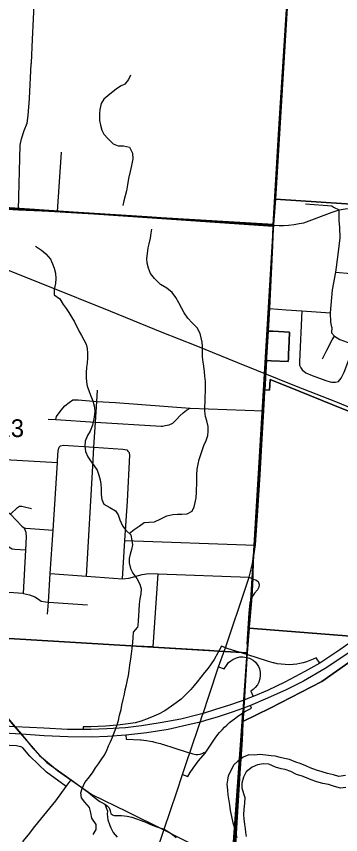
# Model space of a CAD drawing. Extents: x 114604 to 551442, y 316898 to 567001.
# Drawn here: x 222509 to 226554, y 352635 to 362835 of the extents above; entities that cross this region are included whole.
import ezdxf

# ---------------------------------------------------------------- set-up
doc = ezdxf.new("R2010")
doc.units = 0
for name, color, linetype in [('DV_X_County_Line', 7, 'Continuous'), ('GE_P_Alignment_1000_Bearings', 7, 'Continuous'), ('GE_P_Alignment_100_Cardinal_Points', 7, 'Continuous'), ('GE_P_Alignment_100_Stations', 7, 'Continuous'), ('GE_P_Alignment_500_Bearings', 7, 'Continuous'), ('GE_P_Alignment_500_Cardinal_Points', 7, 'Continuous'), ('GE_P_Alignment_500_Distances', 7, 'Continuous'), ('GE_P_Alignment_500_Stations', 7, 'Continuous'), ('PM_P_Cells', 7, 'Continuous'), ('PV_X_Curb', 7, 'Continuous'), ('SN_P_Signs', 7, 'Continuous')]:
    doc.layers.add(name, color=color, linetype=linetype)

msp = doc.modelspace()

# ---------------------------------------------------------------- linework, layer by layer
at = {"layer": 'DV_X_County_Line'}
for points in [[(226614, 353370), (226530, 353359), (226466, 353379), (226390, 353398), (226322, 353418), (226252, 353440), (226175, 353469), (226119, 353493), (226049, 353520), (225997, 353540), (225917, 353570), (225853, 353583), (225801, 353597), (225743, 353611), (225689, 353618), (225619, 353626), (225547, 353634), (225479, 353627), (225409, 353631), (225338, 353602), (225274, 353556), (225216, 353499), (225191, 353445), (225153, 353367), (225141, 353315), (225136, 353265), (225142, 353189), (225147, 353133), (225167, 353005), (225178, 352935), (225194, 352861), (225211, 352783), (225225, 352731), (225239, 352671), (225258, 352599)], [(226620, 353222), (226553, 353215), (226479, 353233), (226404, 353260), (226330, 353274), (226256, 353293), (226186, 353317), (226130, 353345), (226076, 353364), (226002, 353386), (225932, 353424), (225864, 353447), (225812, 353457), (225740, 353477), (225660, 353512), (225588, 353516), (225518, 353507), (225452, 353477), (225377, 353416), (225341, 353350), (225320, 353278), (225320, 353218), (225342, 353148), (225357, 353096), (225353, 353026), (225347, 352954), (225344, 352883), (225346, 352831), (225355, 352763), (225363, 352713), (225369, 352663), (225377, 352613)]]:
    msp.add_lwpolyline(points, dxfattribs=at)
at = {"layer": 'GE_P_Alignment_1000_Bearings'}
for points in [[(222154, 359772), (222855, 359492), (223682, 359159), (224325, 358900), (224747, 358730), (225266, 358522), (226001, 358227), (226488, 358032), (227007, 357824), (227699, 357545)], [(220083, 355614), (220442, 355306), (220619, 355201), (220787, 355164), (221154, 355126), (221307, 355112), (221481, 355069), (221639, 354999), (222004, 354554), (222478, 353990), (222796, 353621), (223021, 353436), (223451, 353137), (223888, 352925), (224349, 352693), (224986, 352370)]]:
    msp.add_lwpolyline(points, dxfattribs=at)
at = {"layer": 'GE_P_Alignment_100_Cardinal_Points'}
for p, q in [((223021, 360403), (223073, 361140)), ((224679, 357952), (225593, 357918)), ((222906, 357814), (223000, 357809)), ((223863, 356302), (225487, 356244)), ((224214, 354977), (224278, 355886))]:
    msp.add_line(p, q, dxfattribs=at)
for points in [[(222696, 362255), (222712, 362546), (222736, 363066)], [(222535, 360424), (222556, 361230), (222573, 361307), (222608, 361413), (222643, 361504), (222658, 361597), (222672, 361811), (222695, 362244), (222696, 362255)], [(226115, 360496), (226443, 360475), (226465, 360457), (226535, 360425)], [(226446, 358961), (226432, 359021), (226429, 359141), (226452, 359428), (226495, 359647), (226524, 359868), (226548, 360073), (226544, 360203), (226535, 360291), (226535, 360425)], [(226495, 359647), (226683, 359629), (226783, 359612), (226831, 359613), (226982, 359614), (227316, 359641), (227381, 359646), (227447, 359652), (227677, 359672), (227898, 359686), (227938, 359688), (228056, 359670), (228131, 359634), (228232, 359561), (228301, 359488), (228370, 359416), (228441, 359361), (228511, 359319), (228588, 359286), (228631, 359282), (228706, 359279)], [(225668, 359193), (225874, 359177), (226070, 359165), (226429, 359141)], [(226070, 359165), (226043, 358531), (226043, 358487), (226056, 358453), (226074, 358429), (226118, 358390), (226199, 358358), (226368, 358294), (226423, 358278), (226443, 358275)], [(226446, 358961), (226440, 358892), (226479, 358847), (226545, 358805), (226727, 358742), (226874, 358696), (227001, 358656), (227315, 358532), (227591, 358429), (227676, 358426), (227741, 358429)], [(226329, 358564), (226382, 358675), (226447, 358804), (226479, 358847)], [(226443, 358275), (226491, 358273), (226529, 358285), (226562, 358324), (226600, 358399), (226680, 358618), (226699, 358676), (226727, 358742)], [(223383, 355856), (223463, 357230), (223477, 357464), (223496, 357775), (223512, 358035), (223521, 358177)], [(223000, 357809), (223011, 357849), (223069, 357928), (223114, 357982), (223166, 358023), (223212, 358053), (223278, 358056), (223512, 358035), (223747, 358023), (224679, 357952)], [(223000, 357809), (223496, 357775), (224315, 357728), (224333, 357728), (224367, 357733), (224417, 357745), (224461, 357766), (224508, 357810), (224548, 357857), (224590, 357893), (224631, 357926), (224679, 357952)], [(220492, 357425), (221855, 357339), (222660, 357294), (223022, 357273)], [(222899, 355382), (222909, 355533), (222932, 355891), (222967, 356429), (223022, 357273), (223028, 357378), (223034, 357438), (223041, 357466), (223059, 357480)], [(223059, 357480), (223097, 357489), (223477, 357464), (223835, 357440), (223885, 357433), (223899, 357415), (223903, 357411)], [(223832, 355825), (223863, 356302), (223894, 356793), (223926, 357365), (223922, 357393), (223903, 357411)], [(220463, 356804), (221382, 356735), (221461, 356738), (221558, 356763), (221642, 356778), (221861, 356760), (222296, 356727), (222344, 356705), (222435, 356628), (222579, 356481), (222606, 356459), (222629, 356455), (222967, 356429)], [(222435, 356628), (222525, 356713), (222550, 356731), (222576, 356730), (222595, 356724), (222697, 356699)], [(221972, 356489), (222166, 356475), (222203, 356447), (222253, 356397), (222337, 356290), (222372, 356251), (222375, 356248), (222416, 356223), (222456, 356197), (222490, 356193), (222626, 356187)], [(222596, 355642), (222626, 356187), (222635, 356347), (222630, 356401), (222622, 356421), (222606, 356459)], [(221344, 355929), (221381, 355905), (221462, 355840), (221531, 355790), (221601, 355749), (221670, 355716), (221834, 355693), (222157, 355673), (222289, 355664), (222590, 355643), (222596, 355642), (222674, 355626), (222741, 355598), (222785, 355569), (222819, 355545), (222872, 355536), (222909, 355533), (223397, 355499)], [(222932, 355891), (223383, 355856), (223832, 355825), (223912, 355831), (224080, 355879), (224162, 355890), (224278, 355886), (225412, 355844)], [(225412, 355844), (225458, 355821), (225495, 355809), (225524, 355789), (225538, 355753), (225535, 355720), (225518, 355687), (225481, 355644), (225447, 355595), (225428, 355556), (225421, 355526), (225409, 355394), (225382, 355009)], [(224004, 354990), (224208, 354978), (224214, 354977), (224924, 354935)], [(220281, 353860), (220651, 353871), (220769, 353870), (220898, 353868), (221286, 353838), (221463, 353797), (222511, 353744), (222560, 353735)], [(223129, 353236), (222884, 353414), (222678, 353614), (222589, 353716), (222560, 353735)], [(222531, 351854), (222550, 352165), (222566, 352431), (222567, 352445), (222573, 352497), (222595, 352552), (222662, 352632), (222741, 352736), (223002, 353057), (223129, 353236), (223193, 353317)], [(223611, 353014), (223632, 352961), (223644, 352927), (223643, 352894), (223644, 352851), (223651, 352818), (223672, 352763), (223686, 352720), (223716, 352663), (223765, 352604)]]:
    msp.add_lwpolyline(points, dxfattribs=at)
at = {"layer": 'GE_P_Alignment_100_Stations'}
for points in [[(217013, 360816), (225713, 360221), (225705, 359977), (225667, 359196), (225652, 358911), (225710, 358909), (225916, 358899), (225915, 358875), (225912, 358812), (225910, 358755), (225909, 358726), (225907, 358694), (225904, 358634), (225903, 358596), (225902, 358576), (225900, 358533), (225689, 358541), (225630, 358545), (225607, 358178), (225666, 358174), (225670, 358239), (225675, 358308), (226038, 358162), (226457, 357994), (227116, 357728)], [(227116, 357728), (226457, 357994), (226038, 358162), (225675, 358308), (225670, 358239), (225666, 358174), (225607, 358178), (225630, 358545), (225689, 358541), (225900, 358533), (225902, 358576), (225903, 358596), (225904, 358634), (225907, 358694), (225909, 358726), (225910, 358755), (225912, 358812), (225915, 358875), (225916, 358899), (225710, 358909), (225652, 358911), (225667, 359197), (225705, 359978), (225713, 360223), (217013, 360816)], [(226870, 354929), (226321, 354543), (225677, 354213), (225336, 354045), (225331, 353899), (225321, 353753), (225244, 352640), (225228, 352395)], [(225228, 352395), (225244, 352640), (225321, 353753), (225331, 353899), (225336, 354045), (225677, 354213), (226321, 354543), (226870, 354929)]]:
    msp.add_lwpolyline(points, dxfattribs=at)
at = {"layer": 'GE_P_Alignment_500_Bearings'}
for p, q in [((225661, 359087), (225668, 359193)), ((225379, 355746), (225412, 355844)), ((225118, 354965), (225379, 355746))]:
    msp.add_line(p, q, dxfattribs=at)
for points in [[(225715, 360232), (225786, 361431), (225881, 362916), (225910, 363536)], [(217824, 360708), (220463, 360548), (222535, 360424), (223021, 360403), (224142, 360332), (224598, 360301)], [(225715, 360232), (225787, 360229), (225842, 360229), (225903, 360232), (225976, 360240), (226036, 360251), (226093, 360261), (226448, 360396), (226535, 360425)], [(226535, 360425), (226609, 360435), (226719, 360450), (226730, 360450), (226740, 360450)], [(224598, 360301), (224658, 360297), (225715, 360232)], [(225668, 359193), (225706, 359974), (225713, 360173)], [(225713, 360173), (225714, 360218), (225715, 360232)], [(225412, 355844), (225436, 355945), (225453, 356015), (225465, 356081), (225477, 356161), (225487, 356244), (225513, 356608), (225547, 357116), (225567, 357496), (225593, 357918), (225618, 358379), (225653, 358955), (225661, 359087)], [(224827, 354114), (224838, 354144), (224912, 354372), (225032, 354726), (225109, 354941), (225118, 354965)], [(222061, 354489), (222172, 354354), (222495, 353979), (222571, 353886), (222715, 353711), (222800, 353621), (222887, 353536), (223193, 353317), (223404, 353165)], [(224582, 353384), (224649, 353583), (224673, 353653), (224802, 354037), (224827, 354114)], [(224335, 352653), (224351, 352702), (224510, 353168), (224582, 353384)], [(223404, 353165), (223480, 353101), (223552, 353049), (223598, 353021), (223611, 353014), (223641, 352995), (223667, 352968), (223679, 352930), (223682, 352913), (223688, 352900), (223708, 352882), (223729, 352873), (223753, 352872), (223780, 352875), (223822, 352874), (223892, 352865), (223950, 352853), (224113, 352795), (224204, 352754), (224275, 352730), (224351, 352702), (224438, 352651), (224501, 352599)], [(224173, 352158), (224176, 352168), (224233, 352342), (224335, 352653)]]:
    msp.add_lwpolyline(points, dxfattribs=at)
at = {"layer": 'GE_P_Alignment_500_Cardinal_Points'}
msp.add_line((224865, 353649), (224990, 353836), dxfattribs=at)
for points in [[(225118, 354965), (225066, 354983), (225044, 354940), (225023, 354900), (224976, 354819), (224941, 354766), (224900, 354710), (224857, 354655), (224812, 354599), (224764, 354538), (224729, 354495), (224685, 354444), (224629, 354387), (224564, 354325), (224504, 354277), (224446, 354237), (224359, 354180), (224283, 354136), (224222, 354110), (224155, 354081), (224065, 354049), (223990, 354030), (223903, 354015), (223802, 354003), (223718, 353996), (223623, 353988), (223528, 353983), (223436, 353980), (223341, 353977), (223341, 353945)], [(225719, 354776), (225713, 354777), (225653, 354795), (225384, 354880), (225150, 354953), (225118, 354965)], [(225032, 354726), (225100, 354703), (225130, 354745), (225157, 354779), (225184, 354801), (225208, 354816), (225254, 354840), (225298, 354850), (225336, 354852), (225385, 354844), (225417, 354836), (225465, 354811), (225493, 354784), (225514, 354756), (225529, 354729), (225541, 354700), (225550, 354660), (225552, 354621), (225547, 354575), (225534, 354535), (225517, 354503), (225488, 354469), (225462, 354445), (225435, 354423), (225462, 354356)], [(226293, 354772), (226249, 354839), (226210, 354821), (226171, 354805), (226127, 354789), (226087, 354778), (226045, 354768), (226009, 354761), (225962, 354756), (225913, 354753), (225864, 354754), (225812, 354758), (225762, 354766), (225719, 354776)], [(224990, 353836), (225022, 353883), (225045, 353909), (225075, 353942), (225106, 353973), (225135, 354001), (225169, 354031), (225200, 354056), (225229, 354079), (225267, 354108), (225336, 354154), (225366, 354172), (225402, 354192), (225442, 354213), (225431, 354243)], [(223876, 353874), (223879, 353823), (224058, 353815)], [(224058, 353815), (224064, 353815), (224100, 353812), (224134, 353808), (224176, 353801), (224209, 353794), (224248, 353784), (224287, 353775), (224307, 353769), (224328, 353763), (224344, 353758)], [(224344, 353758), (224473, 353715), (224639, 353664), (224673, 353653)], [(224582, 353384), (224649, 353359), (224678, 353409), (224715, 353463), (224783, 353554), (224865, 353649)], [(224673, 353653), (224710, 353643), (224747, 353634), (224773, 353634), (224801, 353638), (224828, 353647), (224854, 353661), (224865, 353649)]]:
    msp.add_lwpolyline(points, dxfattribs=at)
at = {"layer": 'GE_P_Alignment_500_Distances'}
for points in [[(226680, 375901), (226656, 375584), (226649, 375489), (226642, 375411), (226552, 374341), (226383, 371241), (226380, 371186), (226366, 370921), (226268, 369342), (226202, 368479), (226199, 368434), (226114, 366821), (226099, 366515), (225909, 363538), (225880, 362919), (225785, 361434), (225714, 360235), (224657, 360300), (224140, 360335), (223020, 360406), (222534, 360427), (220462, 360551)], [(225203, 352314), (225335, 354156), (225341, 354212), (225348, 354314), (225384, 354847), (225383, 354883), (225446, 355598), (225457, 355824), (225464, 356084), (225476, 356164), (225486, 356247), (225512, 356611), (225546, 357119), (225566, 357499), (225591, 357921), (225617, 358382), (225652, 358910), (225667, 359196), (225705, 359977), (225713, 360221), (225714, 360235), (225785, 361434), (225880, 362919)], [(220462, 360551), (222534, 360427), (223020, 360406), (224140, 360335), (224657, 360300), (225714, 360235), (225713, 360221), (225705, 359977), (225667, 359196), (225652, 358910), (225617, 358382), (225591, 357921), (225566, 357499), (225546, 357119), (225512, 356611), (225486, 356247), (225476, 356164), (225464, 356084), (225457, 355824), (225446, 355598), (225383, 354883), (225384, 354847), (225348, 354314), (225341, 354212), (225335, 354156), (225203, 352314)]]:
    msp.add_lwpolyline(points, dxfattribs=at)
at = {"layer": 'GE_P_Alignment_500_Stations'}
for points in [[(233335, 363296), (232990, 362831), (231650, 361057), (231101, 360331), (231002, 360203), (230656, 359735), (229932, 358775), (229325, 357974), (228760, 357223), (228037, 356261), (227912, 356095), (227762, 355909), (227608, 355735), (227425, 355542), (227282, 355405), (227144, 355281), (227014, 355170), (226809, 355007), (226617, 354875), (226361, 354706), (226090, 354547), (225875, 354438), (225641, 354337), (225431, 354243)], [(228467, 356994), (228154, 356576), (227959, 356317), (227824, 356142), (227667, 355947), (227490, 355751), (227344, 355596), (227197, 355457), (227038, 355315), (226895, 355195), (226687, 355037), (226544, 354938), (226293, 354772), (226109, 354667), (225857, 354534), (225641, 354432), (225462, 354356), (225398, 354331), (225349, 354312), (225299, 354294), (225169, 354249), (224995, 354193), (224838, 354144), (224755, 354124)], [(225431, 354243), (225342, 354210), (225202, 354161), (225028, 354105), (224870, 354057), (224802, 354037), (224635, 353999), (224402, 353946), (224135, 353902), (223876, 353874)], [(224755, 354124), (224560, 354076), (224303, 354030), (224070, 353992), (223872, 353968), (223639, 353953), (223436, 353944), (223341, 353945), (223146, 353947), (222851, 353961), (222495, 353979), (221598, 354031)], [(223876, 353874), (223644, 353859), (223441, 353849), (223150, 353852), (222855, 353866), (222571, 353886), (221664, 353937)]]:
    msp.add_lwpolyline(points, dxfattribs=at)
at = {"layer": 'PM_P_Cells'}
for points in [[(223932, 362100), (223908, 362048), (223862, 361990), (223810, 361964), (223752, 361928), (223676, 361864), (223601, 361802), (223567, 361748), (223551, 361672), (223547, 361622), (223547, 361536), (223557, 361478), (223575, 361418), (223598, 361367), (223650, 361313), (223718, 361245), (223778, 361219), (223846, 361221), (223920, 361205), (223958, 361129), (223960, 361057), (223945, 360976), (223927, 360900), (223909, 360812), (223897, 360734), (223883, 360658), (223865, 360596), (223850, 360534), (223836, 360478)], [(223915, 356390), (223977, 356438), (224041, 356480), (224105, 356524), (224167, 356528), (224233, 356534), (224311, 356570), (224387, 356608), (224461, 356624), (224519, 356630), (224571, 356630), (224641, 356632), (224701, 356668), (224726, 356722), (224740, 356774), (224750, 356834), (224754, 356904), (224762, 357036), (224762, 357119), (224765, 357189), (224775, 357251), (224789, 357311), (224811, 357375), (224847, 357487), (224877, 357549), (224896, 357609), (224902, 357661), (224902, 357724), (224886, 357794), (224870, 357848), (224862, 357914), (224860, 357964), (224863, 358034), (224865, 358092), (224867, 358160), (224869, 358210), (224867, 358283), (224861, 358351), (224857, 358403), (224848, 358473), (224838, 358525), (224832, 358591), (224832, 358659), (224830, 358719), (224826, 358774), (224816, 358828), (224802, 358880), (224763, 358952), (224703, 359014), (224647, 359074), (224603, 359138), (224571, 359195), (224537, 359263), (224500, 359329), (224452, 359393), (224384, 359447), (224306, 359493), (224232, 359566), (224182, 359628), (224156, 359696), (224141, 359758), (224137, 359818), (224143, 359880), (224155, 359948), (224167, 360000), (224181, 360071), (224189, 360133), (224198, 360183)], [(222749, 359972), (222821, 359920), (222877, 359876), (222933, 359809), (222959, 359751), (222979, 359695), (222997, 359635), (223000, 359569), (222996, 359505), (222980, 359429), (222982, 359362), (223052, 359312), (223094, 359244), (223132, 359194), (223163, 359142), (223201, 359082), (223233, 359028), (223293, 358907), (223323, 358857), (223349, 358801), (223379, 358747), (223394, 358695), (223398, 358637), (223396, 358577), (223392, 358513), (223384, 358460), (223380, 358392), (223380, 358332), (223383, 358278), (223393, 358224), (223411, 358172), (223435, 358112), (223461, 358044), (223483, 357965), (223487, 357911), (223480, 357839), (223458, 357741), (223428, 357665), (223398, 357609), (223368, 357541), (223362, 357479), (223371, 357411), (223399, 357344), (223433, 357294), (223481, 357232), (223515, 357176), (223537, 357114), (223555, 357056), (223564, 357004), (223566, 356946), (223566, 356875), (223576, 356811), (223602, 356753), (223674, 356711), (223746, 356671), (223778, 356621), (223799, 356557), (223831, 356486), (223873, 356432), (223935, 356370), (223951, 356300), (223957, 356246), (223947, 356190), (223928, 356132), (223916, 356078), (223916, 356024), (223934, 355951), (223962, 355893), (224012, 355827), (224051, 355755), (224067, 355697), (224063, 355635), (224051, 355573), (224039, 355509), (224035, 355428), (224033, 355362), (224030, 355300), (224026, 355240), (224019, 355218)], [(223469, 352635), (223505, 352697), (223504, 352763), (223451, 352841), (223439, 352905), (223420, 352974), (223361, 353040), (223323, 353093), (223314, 353155), (223331, 353211), (223365, 353285), (223404, 353336), (223458, 353406), (223495, 353466), (223533, 353517), (223568, 353569), (223604, 353623), (223637, 353683), (223659, 353741), (223684, 353792), (223708, 353848), (223743, 353936), (223764, 353992), (223782, 354058), (223797, 354126), (223818, 354196), (223826, 354250), (223841, 354318), (223858, 354384), (223866, 354438), (223881, 354503), (223895, 354565), (223906, 354617), (223914, 354681), (223925, 354747), (223936, 354825), (223944, 354889), (223953, 354957), (223960, 355031), (223964, 355094), (223969, 355158), (224019, 355218)]]:
    msp.add_lwpolyline(points, dxfattribs=at)
at = {"layer": 'SN_P_Signs'}
for points in [[(226049, 365602), (225741, 360556), (225716, 360242), (220384, 360558), (220701, 365925)], [(226072, 365960), (231072, 365598), (230676, 360230), (225741, 360556), (226049, 365602)], [(225716, 360242), (225412, 355208), (225387, 354900), (220066, 355223), (220384, 360558)], [(225741, 360556), (230676, 360230), (230366, 354820), (225412, 355208), (225716, 360242)], [(225387, 354900), (225068, 349650), (225060, 349570), (219745, 349915), (220066, 355223)], [(225412, 355208), (230366, 354820), (230039, 349392), (225068, 349650), (225387, 354900)]]:
    msp.add_lwpolyline(points, close=True, dxfattribs=at)

# ---------------------------------------------------------------- texts
at = {"layer": 'PV_X_Curb'}
msp.add_text('13', height=221, rotation=0.4138, dxfattribs=at).set_placement((222276, 357589))

doc.saveas('drawing.dxf')
